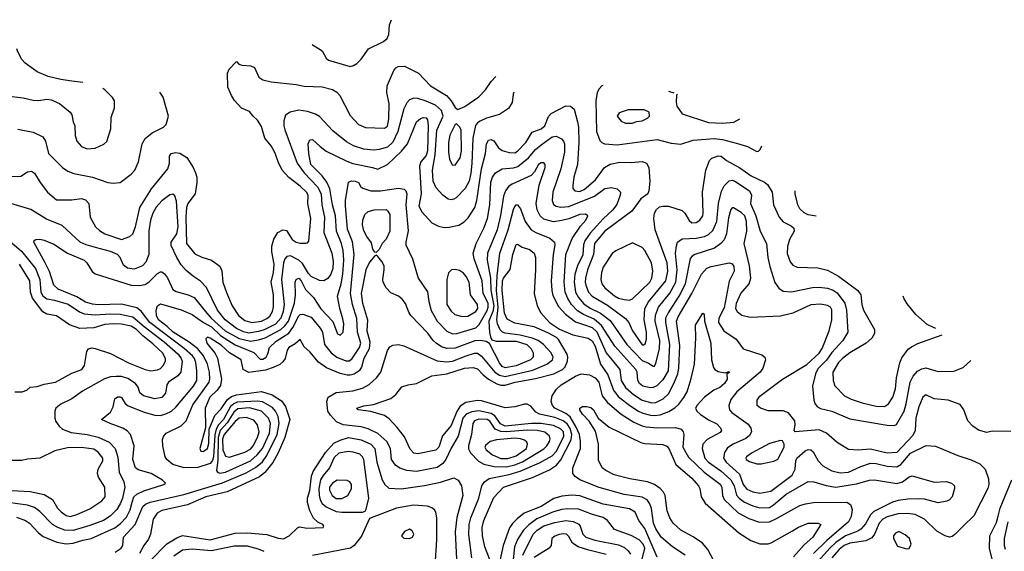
# Model space of a CAD drawing. Extents: x 997026 to 1115308, y 536381 to 619039.
# Tile 409 of 484: x 1055859 to 1062972, y 615052 to 618892. Entities that reach past the tile are written whole.
import ezdxf

# ---------------------------------------------------------------- set-up
doc = ezdxf.new("R2010")
doc.units = 0

msp = doc.modelspace()

# ---------------------------------------------------------------- linework, layer by layer
at = {"layer": '0CON20XD'}
for points in [[(1057970.9, 618713.4), (1057975, 618709.2), (1058010.7, 618689.3), (1058045, 618666.2), (1058072.7, 618612.7), (1058088.6, 618598.6), (1058245, 618554.4), (1058270, 618560), (1058295, 618576), (1058324.5, 618605.5), (1058378.7, 618681.3), (1058486, 618734), (1058512.5, 618755), (1058526.1, 618783.9), (1058531.2, 618855), (1058545.2, 618891.7)], [(1056315.8, 618438.2), (1056235, 618448.9), (1056155, 618458.6), (1056065, 618482.2), (1055985.8, 618515.8), (1055898.4, 618578.4), (1055874.2, 618604.2), (1055842.9, 618665), (1055839.2, 618680.9)], [(1055785, 617758.6), (1055867.9, 617762.1), (1055915, 617792), (1055945, 617798), (1055965, 617783.3), (1056006.6, 617716.6), (1056059.2, 617645), (1056125, 617590), (1056235, 617590.5), (1056305, 617600.8), (1056335, 617591.2), (1056358.8, 617565), (1056368, 617465), (1056406, 617395), (1056435, 617368.6), (1056475, 617344.5), (1056595, 617304.5), (1056654.5, 617325.5), (1056675.4, 617344.6), (1056694.6, 617395), (1056727.5, 617535), (1056810.4, 617669.6), (1056928, 617815), (1056940, 617855), (1056941.2, 617905), (1056953.8, 617925), (1056985, 617932), (1057015, 617928), (1057065, 617896.7), (1057110.8, 617825), (1057129.2, 617785), (1057139.2, 617755), (1057139.5, 617715), (1057125.4, 617635), (1057073.9, 617565), (1057062.9, 617535), (1057058.1, 617465), (1057062.9, 617275), (1057125, 617201.5), (1057175, 617176.5), (1057245.4, 617155.4), (1057305, 617111.2), (1057318.7, 617078.7), (1057327.2, 616997.2), (1057351.7, 616921.7), (1057393.8, 616825), (1057440.4, 616755), (1057485, 616718.1), (1057535, 616705.7), (1057605, 616713.6), (1057645, 616733.2), (1057665, 616751.5), (1057684.8, 616785), (1057693.2, 616816.8), (1057691.6, 616905), (1057676.5, 616995), (1057693, 617065), (1057698, 617125), (1057680.5, 617215), (1057680, 617255), (1057695, 617307.5), (1057724.3, 617355.7), (1057760, 617375), (1057785, 617370), (1057828, 617305), (1057855, 617284.5), (1057885, 617277.8), (1057925, 617278.8), (1057938.8, 617281.2), (1057947.5, 617292.5), (1057961.5, 617455), (1057941.4, 617565), (1057943.3, 617625), (1057931.1, 617645), (1057885, 617690), (1057803.1, 617753.1), (1057754.5, 617805), (1057725.4, 617865), (1057705, 617928), (1057675, 617980), (1057630, 618035), (1057605, 618120), (1057576, 618165), (1057544.3, 618194.3), (1057519.5, 618229.5), (1057461.7, 618251.7), (1057411.7, 618308.3), (1057388, 618345), (1057363.3, 618405), (1057360, 618505), (1057372.5, 618535), (1057425, 618590), (1057441.7, 618571.7), (1057463, 618563), (1057529.3, 618559.3), (1057555, 618547.5), (1057585.9, 618475.9), (1057615, 618457.5), (1057675, 618442.9), (1057855, 618424.4), (1057915, 618411.5), (1058045, 618407.8), (1058117.8, 618387.8), (1058149.3, 618369.3), (1058172.5, 618345), (1058245, 618198.8), (1058305.5, 618135.5), (1058357, 618113), (1058495, 618107.5), (1058515, 618122), (1058525.3, 618175), (1058528.9, 618285), (1058510.5, 618365), (1058513.5, 618415), (1058562, 618525), (1058575.8, 618544.2), (1058593.6, 618553.6), (1058637.5, 618555), (1058740, 618505), (1058825.7, 618415), (1058941.1, 618345), (1058976.9, 618306.9), (1059005, 618256.7), (1059025, 618243.3), (1059075, 618264), (1059174.5, 618335.5), (1059224.5, 618385.5), (1059264.5, 618445.5), (1059299.3, 618481.4)], [(1060072.6, 618417.4), (1060064.7, 618414.3), (1060045, 618392.7), (1060030.3, 618365), (1060021.9, 618305), (1060026.1, 618085), (1060050.3, 618020.3), (1060064.1, 618004.1), (1060084, 617994), (1060175, 617986.9), (1060465, 618027.6), (1060565, 618000.6), (1060635, 617991.9), (1060725, 618020.7), (1060875.8, 618034.3), (1060935, 618027.5), (1061045, 617998.2), (1061115.4, 617975.4), (1061185, 617940), (1061195, 617941.2), (1061206.8, 617953.2), (1061219.3, 617981.6)], [(1055765, 618342.5), (1055885, 618327.5), (1055955, 618309.4), (1055995, 618307.5), (1056055, 618318.8), (1056085, 618313.8), (1056145.7, 618285.7), (1056223.3, 618225), (1056236, 618205), (1056244, 618155), (1056256, 618125), (1056260, 618055), (1056272, 618015), (1056305, 617976), (1056345, 617960), (1056405, 617964), (1056467.5, 617992.5), (1056487.5, 618012.5), (1056517.7, 618102.3), (1056520, 618185), (1056542.5, 618255), (1056542.5, 618305), (1056530.3, 618330.3), (1056474, 618385), (1056459.7, 618394)], [(1059428.9, 618367.8), (1059424.6, 618355), (1059415.4, 618294.6), (1059390, 618250), (1059323.9, 618206.1), (1059230.3, 618179.7), (1059185, 618159.7), (1059165, 618146.7), (1059151.6, 618128.4), (1059132.1, 618035), (1059126, 617854), (1059117.2, 617782.8), (1059104.8, 617725), (1059076.6, 617673.4), (1059011.4, 617605), (1058995, 617594.4), (1058975, 617591.5), (1058955, 617596.7), (1058915, 617625.6), (1058867.4, 617677.4), (1058846.4, 617726.4), (1058841.2, 617805), (1058859.5, 617915), (1058872.5, 618095), (1058918.2, 618195), (1058905, 618236), (1058863.5, 618273.5), (1058795, 618303.6), (1058735, 618321.6), (1058705, 618323.9), (1058675, 618312.5), (1058655, 618290.6), (1058632.8, 618247.2), (1058590.6, 618085), (1058553.8, 618006.2), (1058515, 617970), (1058455, 617953.1), (1058415, 617948.6), (1058345, 617956.5), (1058270.5, 617980.5), (1058219.2, 618009.2), (1058120.1, 618090.1), (1058023.6, 618193.6), (1057995, 618210), (1057938.3, 618228.3), (1057875, 618238.5), (1057813.8, 618225), (1057778.6, 618201.4), (1057767.9, 618162.1), (1057767.5, 618125), (1057774.5, 618095.5), (1057862.4, 617855), (1057914.9, 617784.9), (1058010.4, 617685), (1058037, 617635), (1058041, 617555), (1058059.6, 617465), (1058055.2, 617355), (1058113.3, 617205), (1058123.8, 617145), (1058120.2, 617095), (1058106.7, 617053.3), (1058085, 617021.8), (1058055.6, 617005.6), (1058025, 617008.7), (1057965, 617036.8), (1057945, 617058.8), (1057900.9, 617130.9), (1057875, 617154.8), (1057815, 617185.3), (1057787.7, 617182.3), (1057774.8, 617165.2), (1057765.2, 617134.8), (1057749, 617015), (1057769.5, 616835), (1057762.4, 616785), (1057745.6, 616735), (1057706.2, 616693.8), (1057625, 616652.6), (1057585, 616639), (1057515, 616628.9), (1057475, 616638.3), (1057425, 616661.3), (1057342.7, 616725), (1057288.4, 616795), (1057207.5, 616957.5), (1057165, 617002.9), (1057115, 617036.9), (1057060.3, 617080.3), (1057025, 617121.8), (1056993.1, 617173.1), (1056951.9, 617261.9), (1056953.9, 617285), (1056994.9, 617345), (1057003.3, 617395), (1056991.3, 617581.3), (1056979.7, 617619.7), (1056965, 617632.1), (1056942.2, 617627.8), (1056885, 617583.3), (1056845, 617538.2), (1056820.6, 617495), (1056804.1, 617445), (1056792.5, 617367.5), (1056791.7, 617195), (1056769.7, 617140.3), (1056745.6, 617114.4), (1056685, 617089.7), (1056638.1, 617098.1), (1056608.8, 617118.8), (1056585.5, 617175), (1056566.1, 617196.1), (1056515, 617218.6), (1056407.3, 617247.3), (1056340, 617265), (1056296.5, 617285), (1056165.6, 617405), (1056051.8, 617451.8), (1055940.4, 617520.4), (1055770.8, 617570.8)], [(1055845, 618101.1), (1055955, 618080.5), (1056025.7, 618045), (1056046.2, 618015), (1056067.8, 617925), (1056166.9, 617825), (1056207.3, 617797.3), (1056250.8, 617780.8), (1056385.3, 617755.3), (1056495, 617716.5), (1056535, 617710.5), (1056585, 617716.9), (1056665, 617777.1), (1056691.1, 617805), (1056716.5, 617865), (1056743.6, 617995), (1056765.3, 618034.7), (1056815, 618075.5), (1056898.8, 618115), (1056918, 618135), (1056934, 618195), (1056895, 618333.3), (1056871.6, 618368.2)], [(1060546.2, 618375.7), (1060585, 618362.5)], [(1060609.8, 618354), (1060602.5, 618347.5), (1060600.8, 618295), (1060606.8, 618266.8), (1060645, 618211.2), (1060835, 618150), (1060935, 618144.3), (1061017.4, 618152.6), (1061061, 618175)], [(1055835, 615300), (1055900.6, 615275), (1055930.5, 615255), (1055994.4, 615185), (1056028.7, 615158.7), (1056127.4, 615117.4), (1056195, 615106.3), (1056245, 615111.7), (1056315, 615133.5), (1056375, 615144.4), (1056545, 615222), (1056587.7, 615252.3), (1056630.8, 615299.2), (1056658, 615352), (1056671.6, 615408.4), (1056684.5, 615445.5), (1056705, 615465.3), (1056755, 615489.4), (1056900, 615535), (1056912.5, 615545), (1056890, 615565), (1056808, 615615), (1056715, 615641.4), (1056695.5, 615655.5), (1056676.8, 615715), (1056686.5, 615815), (1056660, 615895), (1056635, 615922.2), (1056605, 615941.2), (1056511.2, 615975), (1056450, 616005), (1056515, 616056.2), (1056534.2, 616095), (1056545, 616152.5), (1056565, 616169.2), (1056585, 616169.2), (1056595, 616162.5), (1056620.5, 616120.5), (1056642.9, 616102.9), (1056765, 616055.4), (1056835.9, 616035.9), (1056875, 616033.2), (1056915.3, 616044.7), (1056955, 616063.8), (1056985.6, 616094.4), (1057115.3, 616245), (1057137.6, 616285), (1057139.2, 616355), (1057130.9, 616415), (1057121, 616445), (1057106.5, 616465), (1057047.2, 616517.2), (1056798, 616705), (1056736.9, 616786.9), (1056705, 616810.6), (1056595, 616837.8), (1056425, 616832.6), (1056385, 616836.5), (1056335, 616852), (1056270.5, 616890.5), (1056135.7, 616945), (1056105, 616975.6), (1056074.2, 617074.2), (1056041.8, 617135), (1055960, 617285), (1055963.1, 617296.9), (1055975, 617304), (1056005, 617305.6), (1056035, 617300), (1056105, 617270.6), (1056204.7, 617204.7), (1056324.2, 617155), (1056344.7, 617134.7), (1056383.2, 617073.2), (1056405, 617056.2), (1056663.9, 616973.9), (1056725, 616971.8), (1056765, 616980), (1056795, 616997.5), (1056855, 617059.4), (1056875, 617071.4), (1056885, 617070.8), (1056905, 617055.7), (1056926.6, 617026.6), (1056965, 616942.5), (1056988, 616928), (1057075, 616905.4), (1057119.4, 616885), (1057211.2, 616771.2), (1057241.1, 616735), (1057343, 616645), (1057445, 616588.1), (1057525, 616570.1), (1057585, 616579.4), (1057633.1, 616595), (1057745, 616653.1), (1057775, 616680.4), (1057800.4, 616715), (1057843.3, 616845), (1057850.2, 616905), (1057849.6, 616995), (1057857.1, 617015), (1057875, 617024.4), (1057892.3, 617005), (1057922.3, 616942.3), (1057981.9, 616885), (1058035, 616804.5), (1058121.1, 616711.1), (1058155, 616622.9), (1058175, 616614.3), (1058194.5, 616635.5), (1058200, 616695), (1058192.1, 616732.1), (1058170.4, 616805), (1058155.3, 616895), (1058182, 616985), (1058194.1, 617055), (1058200.2, 617155), (1058195.2, 617225.2), (1058182.6, 617275), (1058147, 617365), (1058139.4, 617475), (1058118.4, 617555), (1058099.1, 617669.1), (1058077.3, 617717.3), (1058044.5, 617764.5), (1057961.2, 617845), (1057947.1, 617925), (1057942.5, 617995), (1057955, 618024), (1057975, 618027.5), (1058029.2, 617975), (1058073.3, 617943.3), (1058220.9, 617869.1), (1058265, 617852.2), (1058407.5, 617825), (1058445, 617812.5), (1058515, 617845.4), (1058616.9, 617943.1), (1058659.6, 617995), (1058725, 618154), (1058755, 618177.5), (1058775.7, 618185.7), (1058795, 618184), (1058805, 618167.5), (1058809.8, 618125), (1058803.8, 617945), (1058795, 617911.5), (1058757.3, 617865), (1058747.3, 617835), (1058759, 617635), (1058742.3, 617545), (1058764, 617504), (1058836.2, 617425), (1058885, 617399.4), (1058925, 617391.5), (1058962.2, 617392.2), (1059031.4, 617408.6), (1059069.2, 617430.8), (1059099.7, 617460.3), (1059146.9, 617535), (1059161.8, 617585), (1059194.8, 617815.2), (1059223.1, 617925), (1059230, 617995), (1059245, 618021.4), (1059265, 618025.7), (1059285, 618017.1), (1059317.1, 617967.1), (1059345, 617946.7), (1059395, 617932.1), (1059435, 617929.2), (1059455, 617942.1), (1059515, 618004.4), (1059560.7, 618079.3), (1059625, 618103.1), (1059653.3, 618125), (1059678.6, 618191.4), (1059697.1, 618215), (1059805, 618269.4), (1059836.7, 618266.7), (1059864.5, 618244.5), (1059888.8, 618155), (1059895.4, 618115), (1059897.5, 618005), (1059888.2, 617845), (1059861.3, 617755), (1059853.8, 617695), (1059855, 617673.3), (1059868, 617655), (1059905, 617651.1), (1059936.9, 617665), (1060019.6, 617735), (1060083.1, 617825), (1060125, 617847.9), (1060195, 617862.3), (1060275, 617860.5), (1060355, 617867.5), (1060386.2, 617856.2), (1060403.7, 617823.7), (1060410.5, 617725), (1060404.4, 617655), (1060395.4, 617634.6), (1060345, 617598.5), (1060281.2, 617508.8), (1060085.8, 617364.2)], [(1060285, 618144.2), (1060315, 618156), (1060355, 618162), (1060395, 618180), (1060408.8, 618195), (1060406.7, 618225), (1060370.7, 618240.7), (1060255, 618240), (1060190.3, 618219.7), (1060174.2, 618195), (1060205, 618158), (1060235, 618144.2), (1060285, 618144.2)], [(1059005, 617840), (1059041.4, 617895), (1059049.5, 617945), (1059047.5, 618095), (1059038.8, 618115), (1059015, 618140), (1059004.3, 618135.7), (1058965, 618058), (1058955.5, 618005), (1058955.5, 617934.5), (1058964.6, 617884.6), (1058983.4, 617843.4), (1059005, 617840)], [(1057214.3, 616404.3), (1057187.4, 616465), (1057145, 616514), (1057082.8, 616562.8), (1056966.3, 616635), (1056925, 616675.7), (1056860.5, 616725), (1056846.4, 616755), (1056844.1, 616795), (1056855, 616825.6), (1056875, 616838.8), (1057025.9, 616795.9), (1057105, 616762.7), (1057185.8, 616705), (1057245, 616672.5), (1057310.3, 616610.3), (1057415, 616543.1), (1057549, 616489), (1057595, 616440.3), (1057615, 616439.2), (1057638.8, 616455), (1057651.7, 616478.3), (1057663.8, 616525), (1057710.8, 616569.2), (1057802.4, 616627.6), (1057831.3, 616668.7), (1057875, 616752.7), (1057885, 616762.2), (1057905, 616764.1), (1057965, 616742.2), (1058030.5, 616665), (1058046.7, 616635), (1058059.7, 616545), (1058107.9, 616485), (1058148.9, 616455), (1058215, 616427.6), (1058241.9, 616428.1), (1058261.4, 616445), (1058313.5, 616525), (1058322.3, 616555), (1058298.8, 616635), (1058293.1, 616733.1), (1058263.3, 616835), (1058249.4, 616915), (1058274.8, 617195), (1058262.6, 617287.4), (1058227.8, 617377.8), (1058212, 617548), (1058213, 617587), (1058235, 617718), (1058255, 617727.1), (1058282.5, 617725), (1058306.2, 617715), (1058323.3, 617685), (1058336.7, 617675), (1058395.3, 617655.3), (1058465, 617656.1), (1058595, 617676.1), (1058636.6, 617666.6), (1058648.1, 617655), (1058654.5, 617635), (1058647.9, 617555), (1058664.2, 617365.8), (1058647.8, 617285), (1058649.4, 617265), (1058697.5, 617165), (1058737.5, 617025), (1058805.2, 616925.2), (1058814.7, 616855.3), (1058830.6, 616790.6), (1058875, 616715.4), (1058945, 616643.3), (1058985, 616623.7), (1059015.6, 616624.4), (1059155, 616665.3), (1059178.8, 616691.2), (1059235, 616791.7), (1059243.1, 616815), (1059242, 616845), (1059207.9, 616915), (1059200.2, 617005), (1059141.8, 617165), (1059135.3, 617205), (1059155.4, 617275), (1059210.6, 617385), (1059237.3, 617455), (1059256.1, 617555), (1059262.8, 617717.2), (1059273.5, 617755), (1059295, 617786.4), (1059345, 617815.3), (1059425, 617820.7), (1059458.3, 617831.7), (1059535, 617894.2), (1059586.1, 617953.9), (1059625, 617987.7), (1059705, 618046.2), (1059735, 618050.8), (1059771.7, 618031.8), (1059787.9, 618015), (1059795.3, 617995), (1059794.2, 617935), (1059768.8, 617815), (1059710.3, 617645), (1059706.2, 617585), (1059716, 617556), (1059735.3, 617545.3), (1059768.7, 617538.7), (1059825, 617541.7), (1060012.3, 617617.7), (1060085, 617672.3), (1060135, 617679.1), (1060175, 617670.5), (1060198.2, 617645), (1060196.9, 617625), (1060172.7, 617557.3), (1060140.5, 617515), (1060075, 617453.8), (1059980.1, 617349.9), (1059940.2, 617295), (1059931, 617265), (1059926.6, 617193.4), (1059887.8, 617115), (1059870.2, 617055), (1059864.5, 616995), (1059873.7, 616925), (1059894.8, 616885), (1059935, 616839), (1059979.3, 616809.3), (1060055, 616773.2), (1060125, 616718.1), (1060243.8, 616545), (1060355, 616429.8), (1060402.3, 616412.3), (1060435, 616389.2), (1060445, 616390), (1060455, 616410), (1060481, 616515), (1060482, 616575), (1060449.6, 616715), (1060452.1, 616757.9), (1060474.2, 616815), (1060555, 616915.9), (1060599.3, 616995), (1060608.6, 617085), (1060597.4, 617205), (1060602.5, 617257.5), (1060611.8, 617285), (1060645, 617308.6), (1060745, 617313.9), (1060805, 617326.7), (1060835, 617341.2), (1060865, 617368.5), (1060895.7, 617435), (1060906.7, 617565), (1060927.6, 617652.4), (1060947.5, 617692.5), (1060985, 617728.6), (1061005, 617732.7), (1061025, 617724.8), (1061130, 617655), (1061144.7, 617625), (1061138.8, 617565), (1061177.3, 617475), (1061208.2, 617365), (1061253.3, 617275), (1061264, 617175), (1061278.3, 617108.3), (1061314.7, 616994.7), (1061342.1, 616952.1), (1061375, 616932.2), (1061435, 616927.5), (1061585, 616958.1), (1061635, 616959.8), (1061695, 616952.2), (1061735, 616939), (1061765, 616919.2), (1061818.6, 616845), (1061830.7, 616795), (1061840.3, 616635), (1061804, 616575), (1061725, 616488.1), (1061687.8, 616432.2), (1061625, 616370.8), (1061608.4, 616335), (1061586.7, 616245), (1061594.6, 616144.6), (1061605.4, 616115.4), (1061622.5, 616095), (1061645, 616083.8), (1061725, 616064.1), (1061855, 616010), (1062125, 615962.3), (1062175, 615960), (1062191.7, 615968.3), (1062248.1, 616065), (1062263.6, 616116.4), (1062291.1, 616275), (1062312.2, 616317.8), (1062345, 616353.9), (1062375, 616371.3), (1062405, 616377.3), (1062495, 616351.5), (1062606.4, 616353.6), (1062675, 616379.2), (1062729.8, 616431.1)], [(1060085.8, 617364.2), (1060010.8, 617275), (1060004.3, 617195), (1059959.6, 617085), (1059946.2, 617025), (1059943.8, 616995), (1059948.9, 616975), (1059967.8, 616925), (1059995, 616894.1), (1060105, 616830), (1060234.8, 616734.8), (1060258.2, 616705), (1060285, 616645.8), (1060355, 616544.6), (1060365, 616542.7), (1060378.3, 616551.7), (1060387.6, 616585), (1060386.1, 616635), (1060370.5, 616725), (1060375.7, 616805), (1060401.1, 616855), (1060527.6, 617005), (1060540.9, 617075), (1060536.5, 617135), (1060448.8, 617375), (1060440.5, 617455), (1060445.8, 617495), (1060459.7, 617520.3), (1060480.9, 617539.1), (1060504.3, 617545.7), (1060545, 617545.5), (1060644.7, 617514.7), (1060664.1, 617494.1), (1060695, 617441.9), (1060715, 617423.6), (1060745, 617426.4), (1060771.1, 617445), (1060792.7, 617475), (1060796.7, 617493.3), (1060791.5, 617645), (1060815.6, 617804.4), (1060842, 617875), (1060857.7, 617892.3), (1060905, 617908.1), (1060926.2, 617905), (1060965, 617874.2), (1061061.5, 617821.5), (1061142.9, 617765), (1061239.5, 617719.5), (1061260.5, 617700.5), (1061295, 617646.7), (1061304.3, 617554.3), (1061344.3, 617465), (1061375, 617431.4), (1061432.7, 617402.7), (1061451.2, 617385), (1061454, 617365), (1061419.4, 617305), (1061405.5, 617254.5), (1061403, 617203), (1061423.9, 617143.9), (1061445, 617120), (1061475, 617103.5), (1061625, 617100.5), (1061695, 617082.5), (1061775, 617040.5), (1061912.9, 616935), (1061935.6, 616905), (1061942.5, 616835), (1061954.4, 616795), (1062034.2, 616655), (1062034.2, 616625), (1062015, 616591.2), (1061973.8, 616555), (1061855, 616484.6), (1061802.9, 616445), (1061774.6, 616415), (1061731.8, 616345), (1061734.4, 616285), (1061746.6, 616246.6), (1061818, 616175), (1061865, 616150.9), (1061945, 616124.5), (1062045, 616100), (1062105, 616099.1), (1062135, 616116.7), (1062167.3, 616165), (1062185.3, 616224.7), (1062193.8, 616305), (1062217.1, 616412.9), (1062231.4, 616448.6), (1062278.3, 616511.7), (1062300.3, 616529.7), (1062347, 616553), (1062521.8, 616615.8)], [(1061656.8, 616516.8), (1061706.8, 616645), (1061725.5, 616725), (1061725, 616797.5), (1061715, 616815.8), (1061695, 616828.6), (1061645, 616837.3), (1061575, 616832.5), (1061445, 616771.1), (1061355, 616750.5), (1061135, 616740.5), (1061074.6, 616754.6), (1061045, 616778.8), (1061033.3, 616805), (1061036.5, 616845), (1061068.9, 616915), (1061128.5, 616985), (1061140.5, 617025), (1061131.8, 617115), (1061093.5, 617275), (1061111.9, 617365), (1061109.3, 617435), (1061096.4, 617475), (1061070.3, 617500.3), (1061015, 617533.3), (1061005, 617531.9), (1060995, 617520), (1060978.7, 617461.3), (1060964.4, 617345.6), (1060947.1, 617302.9), (1060925, 617274.5), (1060878.6, 617241.4), (1060735, 617196.2), (1060715.9, 617184.1), (1060703.2, 617166.8), (1060666.2, 616983.8), (1060632.8, 616915), (1060542.5, 616775), (1060524.8, 616735), (1060523, 616705), (1060553.4, 616545), (1060543.2, 616355), (1060505, 616289.6), (1060462.3, 616247.7), (1060435, 616235.3), (1060415, 616234.1), (1060361.1, 616245), (1060336.1, 616265), (1060323.3, 616285), (1060319.1, 616345), (1060309.7, 616365), (1060158.8, 616535), (1060062.1, 616682.1), (1060009, 616729), (1059932, 616762), (1059888.8, 616788.8), (1059844.6, 616834.6), (1059817.6, 616877.6), (1059799.6, 616925), (1059791.9, 616995), (1059803.7, 617195), (1059849.7, 617310.3), (1059909.4, 617400.6), (1059947.8, 617445), (1059962, 617475), (1059946.5, 617486.5), (1059905, 617484.6), (1059825, 617453.2), (1059775, 617440.7), (1059715, 617431.8), (1059645, 617450), (1059618.2, 617475), (1059597.9, 617517.9), (1059590.9, 617565), (1059612.4, 617697.6), (1059655.4, 617825), (1059654.4, 617845), (1059645, 617858.1), (1059625, 617857.3), (1059607.8, 617845), (1059577.6, 617792.4), (1059553.2, 617766.8), (1059415.7, 617705), (1059391.4, 617688.6), (1059368, 617655), (1059355, 617618), (1059332.5, 617477.5), (1059307, 617375), (1059237.6, 617205), (1059237, 617155), (1059259.6, 617025), (1059262.1, 616937.9), (1059283.5, 616825), (1059276.6, 616785), (1059248.6, 616715), (1059252.8, 616632.8), (1059261.7, 616591.7), (1059270.7, 616580.7), (1059300.7, 616570.7), (1059445, 616570.7), (1059521.2, 616545), (1059552.7, 616515), (1059568, 616485), (1059567.7, 616455), (1059549.1, 616435), (1059445, 616391), (1059365, 616377.1), (1059345, 616388.2), (1059325, 616412.5), (1059252.4, 616552.4), (1059228.8, 616568.8), (1059184.8, 616574.8), (1059147.7, 616572.3), (1059005, 616520), (1058945, 616517.1), (1058905, 616528.9), (1058866.5, 616555), (1058845, 616575.5), (1058808.3, 616628.3), (1058685.4, 616755.4), (1058669.1, 616779.1), (1058645, 616842), (1058622.3, 616872.3), (1058595, 616894.3), (1058540.2, 616920.2), (1058505, 616954.2), (1058484.5, 616995), (1058481.5, 617015), (1058492.9, 617085), (1058491.4, 617115), (1058475.8, 617145), (1058445, 617182.5), (1058435, 617190), (1058425, 617187.5), (1058385, 617141.2), (1058358.5, 617085), (1058326.4, 616915), (1058336.4, 616845), (1058371.1, 616725), (1058366.7, 616645), (1058387.5, 616565), (1058383.8, 616515), (1058345.3, 616445), (1058328.4, 616381.6), (1058311.5, 616355), (1058275, 616332.5), (1058245, 616323.3), (1058223.6, 616323.6), (1058175, 616337.7), (1058075, 616376.7), (1058017.2, 616417.2), (1057955, 616491.9), (1057915, 616530), (1057885, 616582.5), (1057848.3, 616551.7), (1057803.1, 616525), (1057791.8, 616505), (1057775.8, 616444.2), (1057759.7, 616420.3), (1057737.4, 616402.6), (1057690.9, 616379.1), (1057635, 616360.8), (1057515, 616343.9), (1057474.3, 616365), (1057458.1, 616435), (1057375.2, 616485.2), (1057315, 616540.3), (1057235, 616592.7), (1057215, 616598), (1057204.3, 616585.7), (1057210.4, 616555), (1057271.7, 616481.7), (1057286.8, 616446.8), (1057316.9, 616295), (1057309.5, 616250.5), (1057285, 616216.7), (1057233.2, 616165), (1057198.8, 616085), (1057200.8, 615945), (1057161.2, 615795), (1057166.7, 615776.7), (1057185, 615773.8), (1057216.2, 615795), (1057225, 615830), (1057226.5, 615933.5), (1057267.9, 616032.1), (1057315, 616081.3), (1057360.8, 616149.2), (1057388.9, 616171.1), (1057425, 616183.3), (1057605, 616206.5), (1057683, 616183), (1057749.5, 616139.5), (1057778.1, 616098.1), (1057810, 616005), (1057773.7, 615875), (1057726.7, 615763.3), (1057686.9, 615693.1), (1057629.2, 615620.8), (1057590.5, 615589.5), (1057356.9, 615483.1), (1057204.4, 615445), (1057071.9, 615388.1), (1056885, 615346.8), (1056852.3, 615327.7), (1056822.2, 615285), (1056803.7, 615176.3), (1056790.3, 615139.7), (1056754.4, 615095), (1056724, 615036)], [(1061613, 617473.4), (1061555, 617481.4), (1061525, 617496), (1061495.6, 617525.6), (1061480.8, 617555), (1061461.2, 617635), (1061460.4, 617655.4)], [(1059124.2, 615005), (1059103.2, 615173.2), (1059104.8, 615245), (1059116.8, 615293.2), (1059175, 615437.1), (1059196.9, 615525), (1059216.1, 615555), (1059251.1, 615578.9), (1059395, 615607.7), (1059475, 615630.2), (1059615, 615691.1), (1059705, 615741.6), (1059735.8, 615775), (1059790.2, 615885), (1059787.7, 615915), (1059766, 615936), (1059715, 615960.3), (1059625, 615975.9), (1059555, 615975.4), (1059365, 615957.2), (1059332.3, 615972.3), (1059290.8, 616030.8), (1059265, 616048.4), (1059175, 616066.9), (1059125, 616059.8), (1059085, 616043.9), (1059060.2, 616015), (1059025.7, 615884.3), (1058975, 615797.3), (1058936.6, 615715), (1058915, 615686.5), (1058875, 615658.6), (1058725, 615629.2), (1058654.8, 615634.8), (1058605, 615652), (1058574.4, 615674.4), (1058545.3, 615715), (1058538, 615795), (1058510, 615845), (1058445, 615903.5), (1058376.3, 615936.3), (1058325, 615950.6), (1058196.6, 615966.6), (1058148.1, 615988.1), (1058104.5, 616034.5), (1058085.6, 616065.6), (1058077.5, 616135), (1058088, 616165), (1058145, 616198.8), (1058265, 616211.1), (1058335, 616231.1), (1058382.7, 616257.3), (1058436.8, 616305), (1058468.6, 616345), (1058515, 616503.3), (1058531.7, 616528.3), (1058555, 616540), (1058595, 616545.6), (1058635, 616535.6), (1058875, 616427.4), (1058941.3, 616421.3), (1058985.1, 616424.9), (1059085, 616465.2), (1059145, 616483.4), (1059165, 616482.5), (1059195, 616461.9), (1059292, 616345), (1059325, 616324.3), (1059365, 616315.4), (1059565, 616360.8), (1059666.4, 616403.6), (1059708, 616435), (1059712.4, 616455), (1059698.4, 616485), (1059642.9, 616545), (1059603.9, 616573.9), (1059561.5, 616591.5), (1059475, 616613.7), (1059365, 616627.5), (1059345.7, 616635.7), (1059330.8, 616650.8), (1059311.2, 616695), (1059305.1, 616725), (1059315.4, 616814.6), (1059302.1, 616935), (1059307.1, 617042.9), (1059326.6, 617205), (1059388.3, 617375), (1059425, 617520), (1059435, 617542.9), (1059445, 617554.3), (1059455, 617554.3), (1059477.3, 617525), (1059511.1, 617435), (1059553.8, 617375), (1059588.1, 617355), (1059688.9, 617315), (1059722, 617285), (1059724.7, 617265), (1059713.2, 617195), (1059698.6, 617005), (1059702.1, 616935), (1059710.3, 616900.3), (1059750.6, 616820.6), (1059802, 616765), (1059875, 616710.7), (1059937.8, 616687.8), (1059995, 616669.3), (1060027.5, 616637.5), (1060096.3, 616486.3), (1060193.1, 616365), (1060203.8, 616285), (1060235.3, 616235), (1060293.3, 616185), (1060355, 616143), (1060425, 616124.8), (1060455, 616126.2), (1060507.5, 616152.5), (1060545, 616189.2), (1060585.1, 616264.9), (1060612, 616335), (1060620.5, 616375), (1060628.7, 616538.7), (1060603.9, 616715), (1060615, 616746.2), (1060715, 616915.4), (1060785.3, 617055), (1060823.4, 617096.6), (1060855, 617108.7), (1060985, 617135.3), (1061005, 617128.8), (1061018.5, 617108.5), (1061020.3, 617075), (1060985, 617004.2), (1060948.1, 616811.9), (1060908.6, 616735), (1060907.1, 616705), (1060945, 616645.5), (1061034.5, 616585), (1061085, 616515.5), (1061220.7, 616470.7), (1061240.8, 616455), (1061247.1, 616435), (1061228.2, 616375), (1061207.9, 616345), (1061040, 616205), (1060995, 616147.8), (1060981.2, 616105), (1060985.3, 616075), (1061004.5, 616054.5), (1061120.4, 615970.4), (1061141.7, 615941.7), (1061146.2, 615915), (1061131.2, 615888.8), (1061104.1, 615865.9), (1061013.6, 615826.4), (1060971.4, 615798.6), (1060950, 615765), (1060942.9, 615725), (1060962.6, 615695), (1061058.7, 615608.7), (1061085.7, 615535), (1061111.3, 615501.3), (1061155, 615482.3), (1061205, 615471.7), (1061285, 615485.8), (1061438.4, 615601.6), (1061461.2, 615645), (1061464.7, 615705), (1061471.8, 615725), (1061533, 615777), (1061555, 615787.6), (1061575, 615784.6), (1061591.5, 615771.5), (1061626.9, 615705), (1061660.5, 615670.5), (1061725, 615633.1), (1061785, 615620.2), (1061845, 615624.2), (1061935, 615665.8), (1062005, 615688), (1062045, 615686.1), (1062125, 615666.5), (1062195, 615661.4), (1062225, 615680.5), (1062295, 615762.2), (1062406.8, 615816.8), (1062475, 615811.4), (1062635, 615743.5), (1062733.3, 615713.3), (1062793.9, 615683.9), (1062833.1, 615645), (1062856.5, 615575), (1062860.5, 615535), (1062852.5, 615505), (1062750.9, 615309.1), (1062675.5, 615234.5), (1062615, 615174), (1062595, 615158.8), (1062575, 615153.8), (1062545, 615164), (1062485, 615198.9), (1062394.3, 615284.3), (1062327.4, 615317.4), (1062275, 615324.8), (1062205, 615322.9), (1062125, 615300.2), (1062095.3, 615285), (1062067.7, 615255), (1062034.4, 615175.6), (1062015, 615149.3), (1061972.2, 615127.8), (1061855, 615112.3), (1061815, 615094.8), (1061779.8, 615065), (1061726.1, 615005)], [(1058435, 617210), (1058425, 617212.5), (1058410, 617235), (1058399.5, 617279.5), (1058366, 617325), (1058345, 617366.7), (1058335, 617410), (1058336.9, 617445), (1058352, 617485), (1058375, 617506), (1058420.5, 617519.5), (1058505, 617521.2), (1058519.3, 617509.3), (1058532.2, 617485), (1058533.5, 617365), (1058505, 617306.7), (1058476.7, 617275), (1058455, 617232.5), (1058435, 617210)], [(1055755, 617321.9), (1055871.2, 617221.2), (1055972.7, 617095), (1056005.1, 617015.1), (1056011.9, 616925), (1056025, 616898.1), (1056055, 616876.7), (1056109.2, 616865), (1056208, 616838), (1056290.8, 616780.8), (1056325, 616767.3), (1056405, 616760.2), (1056515, 616767.5), (1056585, 616765.1), (1056675, 616746.8), (1056758.7, 616675), (1056903.2, 616565), (1057002.4, 616475), (1057025.8, 616445), (1057032.4, 616425), (1057022.7, 616347.3), (1057001.3, 616318.7), (1056932.7, 616275), (1056922.7, 616255), (1056912.7, 616195), (1056885, 616162.9), (1056835, 616152.9), (1056754.2, 616175), (1056727.4, 616197.4), (1056715, 616236.7), (1056695.8, 616265), (1056639.8, 616300.2), (1056595, 616314.8), (1056555, 616315.7), (1056515, 616311.9), (1056471.2, 616298.8), (1056311.3, 616208.7), (1056235.8, 616154.2), (1056155.2, 616114.8), (1056120.9, 616085), (1056112.9, 616065), (1056112.9, 616015), (1056119.5, 615989.5), (1056144.4, 615955), (1056168.6, 615935), (1056231.3, 615911.3), (1056345, 615895.7), (1056426.6, 615876.6), (1056505, 615841.6), (1056547.8, 615795), (1056567.1, 615732.9), (1056576.5, 615625), (1056611.8, 615555), (1056619.2, 615515), (1056602.6, 615435), (1056585.3, 615395), (1056559.7, 615355), (1056512.7, 615307.3), (1056464.4, 615275), (1056365, 615238.9), (1056245, 615202.4), (1056185, 615204.8), (1056134.2, 615224.2), (1056096.6, 615246.6), (1056005, 615339.2), (1055965, 615367.6), (1055915, 615385.8), (1055775, 615405.9)], [(1059275, 614942.5), (1059219.6, 615085), (1059201.8, 615165), (1059200, 615225), (1059210.6, 615275), (1059285, 615440), (1059355, 615516.7), (1059563.8, 615586.2), (1059685, 615640.8), (1059736.3, 615673.7), (1059767.7, 615712.3), (1059842, 615858), (1059848, 615895), (1059835, 615940.2), (1059812.7, 615972.7), (1059785, 615994.8), (1059725, 616018.8), (1059612.7, 616042.7), (1059588.3, 616058.3), (1059551.4, 616101.4), (1059525, 616114.3), (1059504.8, 616115.2), (1059435, 616096.6), (1059365, 616088.2), (1059195, 616138.4), (1059165, 616142.3), (1059082.7, 616127.3), (1059040.4, 616099.6), (1059017.2, 616062.8), (1058975, 615961.5), (1058914.1, 615885.9), (1058887.3, 615805), (1058865, 615782.1), (1058735, 615755.5), (1058705, 615761.5), (1058679.9, 615789.9), (1058639.7, 615879.7), (1058585, 615947.1), (1058528.5, 616008.5), (1058495, 616032.9), (1058395, 616061.1), (1058305, 616073.1), (1058293.8, 616085), (1058344.1, 616104.1), (1058415, 616111.9), (1058540, 616155), (1058576.2, 616185), (1058619.3, 616240.7), (1058664.2, 616255.8), (1058725, 616264), (1058835, 616318.6), (1058945, 616333.1), (1059072, 616375), (1059135, 616380), (1059165, 616370), (1059206.4, 616326.4), (1059245.8, 616295.8), (1059305, 616262.6), (1059335, 616252.7), (1059365, 616252.4), (1059437.5, 616275), (1059585, 616301.5), (1059716.7, 616333.3), (1059780, 616365), (1059798.2, 616385), (1059816.6, 616425), (1059818.8, 616455), (1059813.4, 616475), (1059752.1, 616582.1), (1059736.2, 616596.2), (1059675, 616630), (1059575, 616672.9), (1059435, 616700.2), (1059380.1, 616730.1), (1059361.7, 616771.7), (1059344.4, 616935), (1059347.4, 617005), (1059355, 617026), (1059401.4, 617088.6), (1059421.9, 617195), (1059445, 617268), (1059455, 617270), (1059489.6, 617249.6), (1059541.1, 617231.1), (1059574.4, 617205), (1059585.4, 617175), (1059584.6, 617084.6), (1059575.4, 616915), (1059597.3, 616825), (1059623.8, 616773.8), (1059685.5, 616705.5), (1059757.8, 616657.8), (1059855.3, 616615.3), (1059965, 616591.2), (1059995, 616573.4), (1060015, 616533.5), (1060053.5, 616403.5), (1060107.2, 616327.2), (1060148.7, 616215), (1060181.3, 616171.3), (1060266.1, 616105), (1060328.8, 616065), (1060360.2, 616050.2), (1060416.3, 616036.3), (1060445, 616032.5), (1060485, 616037.7), (1060548.9, 616061.1), (1060591.3, 616088.7), (1060620, 616115), (1060657, 616163), (1060679.5, 616205), (1060710.5, 616299.5), (1060734.4, 616405), (1060744.4, 616595), (1060742, 616685), (1060795, 616772.5), (1060802.5, 616765), (1060806.9, 616715), (1060852.1, 616555), (1060857.3, 616435), (1060870.6, 616380.6), (1060880, 616365), (1060905, 616350.8), (1060955, 616342.5), (1060985, 616350), (1060987.5, 616345), (1060968.3, 616331.7), (1060970, 616295), (1060950, 616265), (1060916.9, 616235), (1060874.2, 616215), (1060805.5, 616164.5), (1060751.7, 616108.3), (1060741.4, 616085), (1060750.8, 616065), (1060773.9, 616043.9), (1060835, 616002.5), (1060895, 615972), (1060922, 615945), (1060928, 615925), (1060919.7, 615910.3), (1060825, 615860), (1060795, 615826), (1060789.2, 615795), (1060809.2, 615725), (1060835, 615695.3), (1060924.3, 615634.3), (1060995, 615568.4), (1061020, 615525), (1061038.1, 615458.1), (1061055.2, 615435.2), (1061095, 615407.4), (1061155, 615379.7), (1061205, 615366.9), (1061275, 615368.6), (1061305, 615387.1), (1061395, 615464.7), (1061555, 615555.4), (1061595, 615553.8), (1061685, 615526.7), (1061755, 615515.3), (1061905, 615539.7), (1061996.8, 615566.8), (1062035, 615569.5), (1062195, 615542.5), (1062235, 615554.5), (1062285, 615591.4), (1062305, 615597.5), (1062465, 615551.9), (1062555, 615557.1), (1062590, 615545), (1062611.2, 615525), (1062612, 615505), (1062594, 615445), (1062576, 615425), (1062556.7, 615415), (1062495, 615403.5), (1062395, 615427.9), (1062355, 615430.4), (1062275, 615428.9), (1062205, 615419.7), (1062163.5, 615406.5), (1062030.2, 615339.8), (1062005.2, 615314.8), (1061968.2, 615251.8), (1061935, 615212.2), (1061912.5, 615197.5), (1061825, 615164.1), (1061755, 615115.5), (1061713.6, 615076.4), (1061604, 614955)], [(1060265, 616867.3), (1060285, 616874.7), (1060410, 616995), (1060424.2, 617025), (1060432.4, 617075), (1060421.8, 617135), (1060375.6, 617225.6), (1060355, 617247.1), (1060285, 617279.4), (1060166.5, 617223.5), (1060138, 617202), (1060074.1, 617105), (1060061.2, 617065), (1060055.9, 617015), (1060064, 616985), (1060085, 616956.2), (1060155, 616896.9), (1060185, 616881.2), (1060225, 616870.3), (1060265, 616867.3)], [(1055823, 616203), (1055876.1, 616203.9), (1055910, 616215), (1055935, 616237.5), (1055985, 616243.3), (1056035, 616260), (1056116.4, 616273.6), (1056235, 616338), (1056306.7, 616365), (1056327.5, 616395), (1056344.1, 616495.9), (1056356.4, 616513.6), (1056379.3, 616520.7), (1056405, 616518), (1056515, 616480), (1056645, 616414.6), (1056764.2, 616364.2), (1056805, 616356.9), (1056855, 616362.3), (1056875, 616372.5), (1056895, 616393.3), (1056911.3, 616425), (1056912.8, 616445), (1056889.7, 616485), (1056820.5, 616550.5), (1056747.4, 616607.4), (1056702.9, 616655), (1056665, 616678), (1056595, 616692.4), (1056534.7, 616694.7), (1056475, 616689.4), (1056395, 616667.3), (1056292.4, 616662.4), (1056218.7, 616688.7), (1056125, 616753.3), (1056055, 616765.6), (1056025, 616781.1), (1055951.4, 616881.4), (1055937.6, 616925), (1055930.9, 617005), (1055856.9, 617125)], [(1059055, 616747.3), (1059095, 616751.5), (1059155, 616783.2), (1059167.3, 616805), (1059165.8, 616835), (1059114.7, 616905), (1059106.5, 616995), (1059085, 617037.8), (1059065, 617061.9), (1059035, 617080), (1059005, 617088.6), (1058977.5, 617085), (1058957, 617063), (1058943.3, 617015), (1058944.5, 616835), (1058975, 616785.7), (1059002.7, 616762.7), (1059055, 616747.3)], [(1062475.9, 616661.6), (1062465, 616665.6), (1062415, 616690.8), (1062332.4, 616762.4), (1062269.4, 616839.4), (1062248.2, 616875), (1062241.7, 616895.9)], [(1063017.7, 615917.7), (1062885, 615920), (1062845, 615910.8), (1062785, 615928), (1062745, 615956), (1062708, 615995), (1062679.4, 616075), (1062651.7, 616111.7), (1062565.9, 616144.1), (1062465, 616153.3), (1062405, 616182.5), (1062383.4, 616166.6), (1062353.3, 616096.7), (1062332, 616015), (1062327, 615925), (1062311.6, 615888.4), (1062195, 615765.9), (1062125, 615760.5), (1062005, 615790), (1061915, 615782.1), (1061845, 615787.5), (1061765, 615839.2), (1061686.7, 615906.7), (1061635, 615929.5), (1061460, 615915), (1061452.5, 615925), (1061460, 615965), (1061457.5, 615995), (1061411.7, 616051.7), (1061375, 616065.7), (1061265, 616066.7), (1061210, 616085), (1061186.7, 616105), (1061187.5, 616145), (1061205, 616172), (1061368.6, 616295), (1061545, 616402.5), (1061635, 616483.8), (1061656.8, 616516.8)], [(1056547.3, 615045), (1056592.1, 615075), (1056603.1, 615095), (1056607.8, 615155), (1056693.7, 615246.3), (1056748.9, 615375), (1056767.4, 615392.6), (1056802.5, 615407.5), (1057045, 615461.7), (1057325, 615546.6), (1057495, 615619.1), (1057562.3, 615657.7), (1057612, 615698), (1057644.5, 615745.5), (1057719.2, 615895), (1057734, 615975), (1057725.8, 616025.8), (1057706.8, 616065), (1057685, 616091.9), (1057612.4, 616132.4), (1057576.9, 616136.9), (1057431, 616129), (1057405, 616118), (1057382.4, 616097.6), (1057330.4, 616005), (1057294.9, 615965.1), (1057277.1, 615935), (1057267.5, 615892.5), (1057259.4, 615735), (1057251.8, 615708.2), (1057235, 615687.1), (1057145, 615658.3), (1057045.9, 615655.9), (1056965, 615678.6), (1056921.1, 615715), (1056910.4, 615735), (1056893.6, 615815), (1056891.3, 615858.7), (1056897.4, 615882.6), (1056918, 615905), (1057025, 615959.2), (1057061.3, 615995), (1057109.5, 616110.5), (1057227.1, 616275), (1057232, 616295), (1057230.2, 616345), (1057214.3, 616404.3)], [(1060665, 615024.7), (1060573.5, 615085), (1060493.9, 615155), (1060455, 615213.6), (1060436.6, 615255), (1060422.3, 615362.3), (1060411.7, 615395), (1060390.8, 615425), (1060356.2, 615443.8), (1060225, 615463.8), (1060045, 615513.5), (1059905, 615569.2), (1059871.5, 615591.5), (1059854.5, 615615), (1059854.6, 615655), (1059910, 615795), (1059910.4, 615845), (1059902.3, 615895), (1059879.9, 615949.9), (1059834.7, 616024.7), (1059805, 616047.3), (1059725.4, 616085), (1059706.9, 616105), (1059699.2, 616135), (1059705.7, 616175), (1059737.1, 616222.9), (1059769.5, 616255), (1059875, 616316.8), (1059915, 616333.1), (1059975, 616325.8), (1060015, 616305.8), (1060043.4, 616275), (1060053.5, 616223.5), (1060065.9, 616175), (1060105, 616127.2), (1060205, 616042.4), (1060295.9, 615985.9), (1060355, 615958.8), (1060385, 615951.7), (1060465, 615943), (1060597.1, 615947.1), (1060638.1, 615935), (1060652.1, 615915), (1060656.8, 615895), (1060650, 615805), (1060691.3, 615731.3), (1060803.2, 615623.2), (1060918.3, 615538.3), (1060931.9, 615515), (1060935.8, 615455), (1060947.1, 615427.1), (1061049.9, 615329.9), (1061125, 615288.3), (1061203.8, 615263.8), (1061275, 615264.7), (1061325, 615288.8), (1061495, 615382.1), (1061535, 615396.2), (1061594.1, 615405.9), (1061835, 615406.2), (1061859.6, 615389.6), (1061872.2, 615355), (1061865.7, 615304.3), (1061846, 615265), (1061688.6, 615131.4), (1061592.9, 615037.1)], [(1057305, 615616.8), (1057345, 615623.7), (1057525, 615706.7), (1057575, 615748), (1057611.8, 615795), (1057662.4, 615905), (1057670.4, 615975), (1057656.2, 616015), (1057605, 616064.8), (1057518.6, 616088.6), (1057435, 616080.7), (1057405, 616057.4), (1057358.6, 615981.4), (1057307.5, 615925), (1057292.7, 615875), (1057291.1, 615708.9), (1057280.8, 615635), (1057286.7, 615625), (1057305, 615616.8)], [(1060872.4, 614982.4), (1060830, 615065), (1060790.6, 615110.6), (1060725, 615158.1), (1060635, 615204.5), (1060580, 615255), (1060555, 615294), (1060535, 615343.8), (1060522.3, 615455), (1060509.6, 615479.6), (1060485.8, 615505.8), (1060445, 615535.5), (1060394.7, 615554.7), (1060265.4, 615575.4), (1060153.8, 615605), (1060092, 615635), (1060067.5, 615655), (1060040.7, 615710.7), (1060039.4, 615825), (1060019.4, 615919.4), (1059971.7, 615991.7), (1059925, 616044), (1059905.7, 616075), (1059906, 616085), (1059925, 616098.1), (1059955, 616098.9), (1059985, 616091.4), (1060005, 616074), (1060037.5, 616015), (1060118, 615948), (1060345, 615837.3), (1060375, 615830), (1060505, 615823.6), (1060532.9, 615812.9), (1060547.9, 615795), (1060599.8, 615679.8), (1060715, 615581.1), (1060762.7, 615525), (1060772.5, 615505), (1060781.5, 615445), (1060810.4, 615400.4), (1061055, 615186.7), (1061139.7, 615129.7), (1061205, 615106.9), (1061265, 615106.9), (1061286.9, 615113.1), (1061440.7, 615200.7), (1061485, 615226.7), (1061555, 615255.5), (1061625.8, 615255.8), (1061646.2, 615245), (1061589.5, 615155), (1061525, 615098.1), (1061448, 615012)], [(1057375, 615733.4), (1057485, 615767.8), (1057525, 615791.1), (1057545.7, 615815), (1057577.7, 615875), (1057589.5, 615915), (1057576.6, 615966.6), (1057550, 616000), (1057495, 616018.1), (1057445, 616013), (1057415, 615990.2), (1057335, 615897), (1057324.1, 615865), (1057326.6, 615785), (1057345, 615739.5), (1057375, 615733.4)], [(1059375, 615663.4), (1059435, 615676.2), (1059491.7, 615698.3), (1059645, 615792.7), (1059668, 615815), (1059685.4, 615845), (1059690.4, 615865), (1059687.1, 615885), (1059652.8, 615912.8), (1059600, 615925), (1059525, 615928.3), (1059375, 615914.4), (1059335, 615916.7), (1059294, 615934), (1059255, 615992.5), (1059235, 616004.8), (1059175, 616007), (1059145.4, 615995), (1059132.2, 615975), (1059122.9, 615895), (1059101.1, 615815), (1059101.9, 615791.9), (1059114.7, 615764.7), (1059173.2, 615703.2), (1059211.2, 615681.2), (1059285.2, 615665.2), (1059375, 615663.4)], [(1056803.1, 614985), (1056922.5, 615107.5), (1056995, 615150.9), (1057035, 615167.3), (1057235, 615135.2), (1057415, 615182.7), (1057505, 615186.8), (1057645, 615173.3), (1057725, 615147.5), (1057765, 615142), (1057805, 615163.3), (1057865, 615222.5), (1057880.7, 615229.3), (1057935, 615220), (1058050, 615225), (1058056.7, 615235), (1058047.5, 615245), (1058012.9, 615262.9), (1057981.1, 615291.1), (1057955.7, 615345), (1057938.6, 615405), (1057936.7, 615435), (1057955, 615491.2), (1057967.7, 615595), (1057978.3, 615628.3), (1058066.9, 615765), (1058127.7, 615832.3), (1058174.5, 615855.5), (1058235, 615874.7), (1058325, 615857.7), (1058395.2, 615825.2), (1058424, 615795), (1058437.7, 615695), (1058478.3, 615568.3), (1058496.5, 615535), (1058525, 615508.9), (1058615, 615504.6), (1058782.4, 615527.6), (1058899.3, 615550.7), (1058995, 615582), (1059026.8, 615566.8), (1059051.4, 615525), (1059059.1, 615455), (1059016.1, 615296.1), (1059004.2, 615194.2), (1059014, 614995)], [(1059335, 615722.7), (1059385, 615722.8), (1059445, 615741.2), (1059518.8, 615795), (1059528.2, 615825), (1059521.4, 615841.4), (1059505.6, 615855), (1059475.5, 615865.5), (1059435, 615870), (1059303.3, 615856.7), (1059256.5, 615845), (1059223.1, 615816.9), (1059219.7, 615805), (1059228.4, 615785), (1059275, 615748.8), (1059335, 615722.7)], [(1061215, 615683.8), (1061307.2, 615702.8), (1061335, 615718.8), (1061381.4, 615805), (1061382, 615825), (1061369.2, 615849.2), (1061355, 615853.8), (1061275, 615831.9), (1061145, 615761.1), (1061109.2, 615735), (1061104.2, 615725), (1061108, 615715), (1061130.7, 615700.7), (1061185, 615683.8), (1061215, 615683.8)], [(1056225, 615304.6), (1056272, 615318), (1056365, 615358.8), (1056452.6, 615417.4), (1056475.5, 615445), (1056474.4, 615515), (1056428.8, 615588.8), (1056420.5, 615615), (1056426.5, 615645), (1056458.9, 615705), (1056458.7, 615725), (1056425, 615768.2), (1056395, 615789.3), (1056305, 615802.7), (1056205, 615798.9), (1056113.1, 615776.9), (1056005, 615725.8), (1055915, 615717.1), (1055875, 615707.1), (1055805, 615707.1)], [(1058335, 615334), (1058355, 615342.5), (1058362.9, 615357.1), (1058380.9, 615435), (1058345.9, 615715.9), (1058335.2, 615735.2), (1058315, 615752.8), (1058268.6, 615768.6), (1058235, 615772.7), (1058165, 615761.3), (1058130.1, 615729.9), (1058097.4, 615655), (1058050.6, 615599.4), (1058032.6, 615567.4), (1058020.3, 615505), (1058021.5, 615455), (1058028.8, 615425), (1058045, 615397.6), (1058072.4, 615372.4), (1058145, 615340.8), (1058185, 615335.2), (1058335, 615334)], [(1058185, 615434.1), (1058229.2, 615455), (1058256.5, 615503.5), (1058255, 615535.8), (1058243.4, 615553.4), (1058225, 615563.5), (1058152.5, 615565), (1058118.5, 615545), (1058097.3, 615515), (1058097.3, 615495), (1058115, 615454.5), (1058145, 615434.7), (1058185, 615434.1)], [(1063035, 614896.2), (1062947.7, 614917.7), (1062910.7, 614940.7), (1062885.8, 614985.8), (1062864.7, 615075), (1062866.4, 615165), (1062915, 615261.4), (1062926.8, 615305), (1062942.6, 615365), (1063025, 615567.5)], [(1055755.3, 615494.7), (1055935, 615483.3), (1056035, 615461.8), (1056095, 615426.7), (1056130.9, 615365), (1056158.2, 615338.2), (1056195, 615311.2), (1056225, 615304.6)], [(1060465, 615010), (1060375, 615218.2), (1060332, 615275), (1060304, 615335), (1060265, 615358.5), (1060075, 615392.6), (1059905, 615452.3), (1059847, 615457), (1059775, 615450), (1059716.6, 615433.4), (1059625, 615376.9), (1059502, 615328), (1059452, 615288), (1059417.7, 615252.3), (1059398.2, 615221.8), (1059352.3, 615095), (1059326.6, 614983.4)], [(1058863.4, 614986.6), (1058873.3, 615135), (1058871.2, 615295), (1058864.4, 615335), (1058855, 615350.8), (1058836.5, 615366.5), (1058805, 615378.2), (1058703.5, 615386.5), (1058580, 615365), (1058385, 615290), (1058328.8, 615161.2), (1058275.4, 615095), (1058248.1, 615075), (1057975, 615022.5)], [(1060356, 614995), (1060373.8, 615075), (1060363.9, 615105), (1060335, 615134.1), (1060275, 615166.3), (1060155, 615210), (1060105, 615275.3), (1060075, 615297.1), (1059997.6, 615317.6), (1059895, 615356.7), (1059815, 615360), (1059775, 615355.2), (1059715, 615338.5), (1059594.2, 615285.8), (1059536.2, 615243.8), (1059499.2, 615205), (1059457.2, 615142.8), (1059432.1, 615085), (1059419, 614945)], [(1059492.8, 615025), (1059568.4, 615175), (1059597.1, 615205), (1059645, 615235.2), (1059725, 615260.6), (1059804.3, 615274.3), (1059857.7, 615267.7), (1059897.3, 615247.3), (1059907.5, 615235), (1059926.4, 615175), (1059948.9, 615155), (1060013.2, 615133.2), (1060185, 615099.5), (1060228.7, 615078.7), (1060255.6, 615055.6), (1060271, 615031)], [(1058675, 615144), (1058696.7, 615155), (1058706, 615175), (1058695, 615200), (1058675, 615213.3), (1058637.5, 615195), (1058616.7, 615165), (1058635, 615146.7), (1058675, 615144)], [(1062997, 615265), (1062970.2, 615145), (1062970.2, 615095), (1062977.5, 615067.5)], [(1060095, 615030.4), (1059969.6, 615059.6), (1059894.4, 615084.4), (1059851.6, 615111.6), (1059825, 615158.2), (1059808.5, 615175), (1059785, 615179.7), (1059756.9, 615173.1), (1059725, 615162.2), (1059704, 615145), (1059698, 615095), (1059682.5, 615075), (1059575, 615007.2)], [(1062265, 615070), (1062285, 615073.8), (1062298.8, 615105), (1062286.7, 615145), (1062255, 615171.2), (1062215, 615192), (1062205, 615193.8), (1062185, 615183.8), (1062170.8, 615165), (1062170, 615145), (1062200.5, 615090.5), (1062265, 615070)], [(1057625, 615050), (1057585, 615069), (1057505, 615089.8), (1057408.9, 615088.9), (1057245, 615055.2), (1057105, 615067.6), (1057035, 615059.7), (1056972.7, 615017.3)]]:
    msp.add_lwpolyline(points, dxfattribs=at)

doc.saveas('drawing.dxf')
